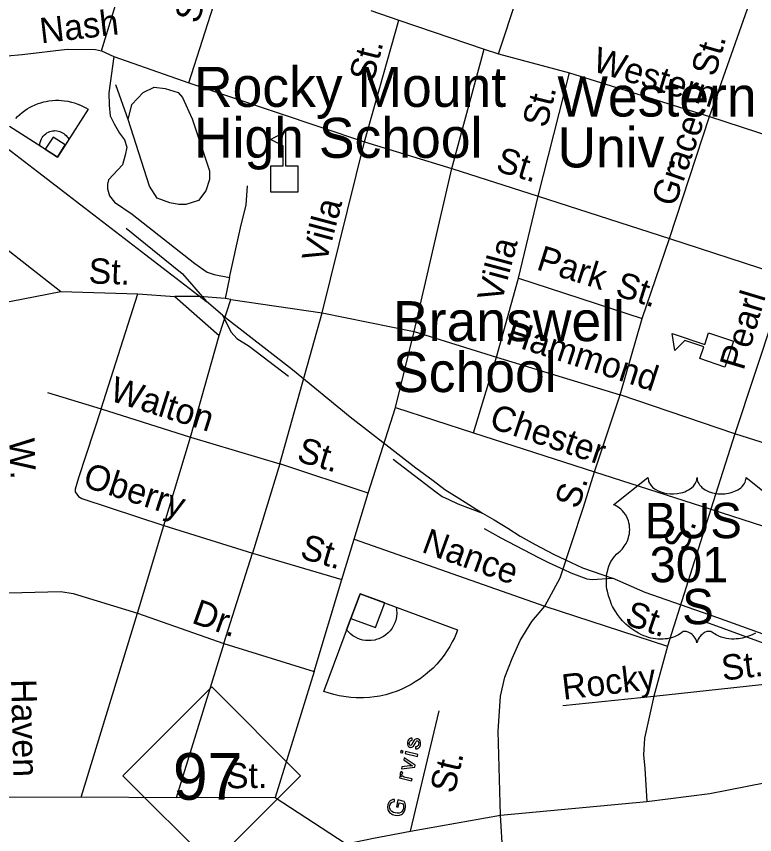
# Model space of a CAD drawing. Extents: x 2220236 to 2384410, y 720751 to 894131.
# Drawn here: x 2352021 to 2354788, y 797483 to 800551 of the extents above; entities that cross this region are included whole.
import ezdxf

# ---------------------------------------------------------------- set-up
doc = ezdxf.new("R2010")
doc.units = 0
doc.layers.add('Default', color=7, linetype='Continuous')

msp = doc.modelspace()

# ---------------------------------------------------------------- linework, layer by layer
at = {"layer": 'Default'}
for p, q in [((2352339.7, 800421.2), (2352480.1, 800880.7)), ((2353827.7, 800410.6), (2353991.4, 800899)), ((2352667.7, 800300.9), (2352813.5, 800760.9)), ((2354618.7, 800174.7), (2354780.3, 800634.5)), ((2353349.8, 800573.2), (2353453.9, 800536.9)), ((2353326.2, 800080.8), (2353453.9, 800536.9)), ((2353453.9, 800536.9), (2353774.1, 800428)), ((2350997.8, 800449.1), (2352186.7, 799519.8)), ((2352339.7, 800421.2), (2352386, 800399.9)), ((2353653.5, 799980.6), (2353774.1, 800428)), ((2353774.1, 800428), (2353827.7, 800410.6)), ((2352386, 800399.9), (2352667.7, 800300.9)), ((2353827.7, 800410.6), (2354094.1, 800338.4)), ((2353976.8, 799876.4), (2354094.1, 800338.4)), ((2354094.1, 800338.4), (2354618.7, 800174.7)), ((2352667.7, 800300.9), (2353326.2, 800080.8)), ((2352439.5, 800164.7), (2352394, 800294.5)), ((2354469.6, 799717.8), (2354618.7, 800174.7)), ((2354618.7, 800174.7), (2355060.3, 800032.6)), ((2353167.1, 799439.6), (2353326.2, 800080.8)), ((2353326.2, 800080.8), (2353653.5, 799980.6)), ((2353511.5, 799369.8), (2353653.5, 799980.6)), ((2353653.5, 799980.6), (2353976.8, 799876.4)), ((2353903.4, 799569.4), (2353976.8, 799876.4)), ((2353976.8, 799876.4), (2354469.6, 799717.8)), ((2354367.1, 799417.9), (2354469.6, 799717.8)), ((2354469.6, 799717.8), (2354908.1, 799574.2)), ((2352819.8, 799571.3), (2352802.8, 799493.1)), ((2353820.6, 799273.5), (2353903.4, 799569.4)), ((2353903.4, 799569.4), (2354367.1, 799417.9)), ((2354908.1, 799574.2), (2354714.1, 798986.3)), ((2351638.8, 799411.4), (2352186.7, 799519.8)), ((2352186.7, 799519.8), (2352476.5, 799511.2)), ((2352337.9, 799079.6), (2352476.5, 799511.2)), ((2352476.5, 799511.2), (2352614.6, 799500.9)), ((2352614.6, 799500.9), (2352780.4, 799355)), ((2352793.5, 799431.1), (2352732.8, 799482.3)), ((2352780.4, 799355), (2352824.8, 799489.4)), ((2352824.8, 799489.4), (2352802.8, 799493.1)), ((2352824.8, 799489.4), (2353167.1, 799439.6)), ((2353008.2, 798873.9), (2353167.1, 799439.6)), ((2353167.1, 799439.6), (2353511.5, 799369.8)), ((2354283.5, 799132.3), (2354367.1, 799417.9)), ((2352672.9, 798973.8), (2352780.4, 799355)), ((2353441.3, 799085), (2353511.5, 799369.8)), ((2353511.5, 799369.8), (2353820.6, 799273.5)), ((2353733.9, 798989.5), (2353820.6, 799273.5)), ((2353820.6, 799273.5), (2354283.5, 799132.3)), ((2352137.1, 799141.2), (2352337.9, 799079.6)), ((2354187.3, 798843.5), (2354283.5, 799132.3)), ((2354714.1, 798986.3), (2354283.5, 799132.3)), ((2352337.9, 799079.6), (2352672.9, 798973.8)), ((2353338.8, 798763), (2353441.3, 799085)), ((2353441.3, 799085), (2353733.9, 798989.5)), ((2353733.9, 798989.5), (2354187.3, 798843.5)), ((2354714.1, 798986.3), (2354623.6, 798703.3)), ((2355161.7, 798843.7), (2354714.1, 798986.3)), ((2352573, 798642.6), (2352672.9, 798973.8)), ((2352672.9, 798973.8), (2353008.2, 798873.9)), ((2353008.2, 798873.9), (2352906.2, 798538.8)), ((2353338.8, 798763), (2353008.2, 798873.9)), ((2354187.3, 798843.5), (2354623.6, 798703.3)), ((2353286.9, 798590.9), (2353338.8, 798763)), ((2354623.6, 798703.3), (2354461.1, 798190.2)), ((2354623.6, 798703.3), (2355069.2, 798560.7)), ((2352475, 798313.7), (2352573, 798642.6)), ((2352573, 798642.6), (2352906.2, 798538.8)), ((2353240.2, 798440.3), (2353286.9, 798590.9)), ((2353286.9, 798590.9), (2354002.2, 798340)), ((2352798.2, 798199.6), (2352906.2, 798538.8)), ((2352906.2, 798538.8), (2353240.2, 798440.3)), ((2353136.9, 798095.4), (2353240.2, 798440.3)), ((2354002.2, 798340), (2354461.1, 798190.2)), ((2352263.3, 797623.3), (2352475, 798313.7)), ((2352475, 798313.7), (2352798.2, 798199.6)), ((2352798.2, 798199.6), (2352619.3, 797621.5)), ((2352798.2, 798199.6), (2353136.9, 798095.4)), ((2354461.1, 798190.2), (2354409.7, 798001.8)), ((2353136.9, 798095.4), (2352991, 797622.7)), ((2354409.7, 798001.8), (2354895.4, 798054.7)), ((2354068.8, 797967.5), (2354409.7, 798001.8)), ((2353498.6, 797496.1), (2353605, 797947.2)), ((2352263.3, 797623.3), (2351963.9, 797622)), ((2352619.3, 797621.5), (2352263.3, 797623.3)), ((2352991, 797622.7), (2352619.3, 797621.5)), ((2353847, 797377.7), (2353835.7, 797556.3))]:
    msp.add_line(p, q, dxfattribs=at)
for points in [[(2348912.6, 802275.3), (2348958.8, 802252), (2349027.1, 802220.8), (2349214.3, 802131), (2349322.9, 802072.4), (2349409.4, 802027.5), (2349548.3, 801941.1), (2349691.5, 801840.9), (2349881.1, 801705.2), (2350183.8, 801470.9), (2350563.3, 801169.6), (2350765.2, 801012), (2351457.5, 800466.6), (2351986.3, 800057.1), (2352732.8, 799482.3)], [(2351703.9, 800591.6), (2351899.6, 800445.9), (2351935.8, 800424.3), (2351955.9, 800414.6), (2351986.1, 800403), (2352042, 800407.7), (2352211.6, 800427.6), (2352317.7, 800426.9), (2352339.7, 800421.2)], [(2352386, 800399.9), (2352367.6, 800263.7), (2352368.1, 800217.7), (2352372.7, 800177.7), (2352386.9, 800147.8), (2352407.4, 800112.3), (2352425.8, 800088.4), (2352434.1, 800060.5), (2352428.3, 800030.5), (2352418.8, 799994.3), (2352365.5, 799937.7), (2352361.7, 799921.7), (2352361.9, 799903.7), (2352370.3, 799877.9), (2352388.5, 799854), (2352455, 799808.9), (2352689.2, 799623.8), (2352735.5, 799592.2), (2352761.7, 799582.7), (2352819.8, 799571.3)], [(2352439.5, 800164.7), (2352453.5, 800219.9), (2352495.7, 800265.3), (2352536.8, 800285.8), (2352577.9, 800280.4), (2352626.6, 800265.3), (2352643.9, 800246.9)], [(2352018.2, 800167.9), (2352025.1, 800175.1), (2352033.5, 800182.8), (2352042.2, 800190.3), (2352051.9, 800197.5), (2352061, 800203.6), (2352069.4, 800208.6), (2352079.6, 800213.9), (2352091.1, 800219.3), (2352102.5, 800223.7), (2352112.2, 800226.9), (2352123.7, 800230.1), (2352132.2, 800232.1), (2352142.5, 800233.9), (2352156.3, 800235.5), (2352166.9, 800236.2), (2352179.6, 800236.3), (2352190.3, 800235.7), (2352200.6, 800234.6), (2352213.1, 800232.8), (2352227.4, 800229.5), (2352238.1, 800226.7), (2352251.3, 800221.9), (2352260.9, 800218), (2352270.8, 800213.2), (2352281.4, 800207.6), (2352289.5, 800202.5), (2352174.5, 800023.2), (2351995.2, 800138.3)], [(2352643.9, 800246.9), (2352679.6, 800166.9), (2352744.4, 799971.1), (2352744.4, 799938.7), (2352730.4, 799896.5), (2352703.3, 799860.8), (2352655.8, 799845.7), (2352629.8, 799845.7), (2352596.3, 799851.1), (2352548.7, 799869.5), (2352519.5, 799913.8), (2352439.5, 800164.7)], [(2352819.8, 799571.3), (2352861.4, 799757.8), (2352882.5, 799843.9), (2352887.6, 799916)], [(2352431.7, 799756.5), (2352603.2, 799618.6), (2352641.7, 799587.2), (2352670, 799555.5), (2352732.8, 799482.3)], [(2352802.8, 799493.1), (2352706.7, 799500), (2352614.6, 799500.9)], [(2352793.5, 799431.1), (2353055.8, 799226.4), (2353271.9, 799048.9), (2353417.2, 798936.8), (2353518, 798857.9), (2353582.6, 798810.7), (2353627, 798777.3), (2353679.3, 798744), (2353768, 798689)], [(2352793.5, 799431.1), (2352826.1, 799367.4), (2352846.5, 799343.7), (2352892.7, 799314.3), (2353040.2, 799202.1)], [(2352337.9, 799079.6), (2352253, 798820.8), (2352241.5, 798778.5), (2352241.5, 798768.5), (2352253.9, 798750.8), (2352266, 798742.9), (2352573, 798642.6)], [(2353433.6, 798890.8), (2353593.1, 798768.9), (2353617.4, 798751.3), (2353641.5, 798739.5), (2353675.8, 798723.9), (2353768, 798689)], [(2354002.2, 798340), (2354058.8, 798446.6), (2354146.3, 798710.9), (2354187.3, 798843.5)], [(2354791.5, 798238.8), (2354781.5, 798233.7), (2354772.7, 798229.9), (2354761.3, 798225.5), (2354742.3, 798220.3), (2354735.4, 798218.9), (2354727.2, 798217.6), (2354719.5, 798216.9), (2354712.1, 798216.4), (2354702.1, 798216.4), (2354692.1, 798217.2), (2354682.7, 798218.5), (2354672.9, 798220.6), (2354662.7, 798223.6), (2354653.4, 798227.3), (2354643.9, 798231.9), (2354628, 798242), (2354623.4, 798244.4), (2354620.9, 798245.1), (2354614.7, 798245.4), (2354608.9, 798244.2), (2354603, 798241.8), (2354599.4, 798239.9), (2354594.7, 798236.8), (2354591, 798233.9), (2354586.6, 798229.7), (2354583.6, 798226.2), (2354581.3, 798223.5), (2354576.8, 798216.4), (2354575.2, 798213.1), (2354573.5, 798208.7), (2354572.1, 798202.4), (2354570, 798210.4), (2354567.7, 798215.7), (2354565, 798220.3), (2354562.1, 798224.3), (2354557.6, 798229.5), (2354553.6, 798233.4), (2354548.7, 798237.3), (2354543.6, 798240.4), (2354539.4, 798242.6), (2354535.6, 798244), (2354531, 798245.1), (2354527.2, 798245.4), (2354524.1, 798245.4), (2354519.8, 798244.4), (2354514, 798240.2), (2354508.5, 798236.4), (2354502.5, 798232.7), (2354495.3, 798228.9), (2354490.1, 798226.4), (2354483.9, 798224), (2354476.6, 798221.6), (2354468.7, 798219.5), (2354460.6, 798217.9), (2354453.4, 798216.8), (2354445.8, 798216.1), (2354438.8, 798215.9), (2354431.6, 798216), (2354424.9, 798216.5), (2354417, 798217.2), (2354407.3, 798218.6), (2354399.3, 798220.4), (2354390.8, 798222.7), (2354382, 798225.5), (2354372.7, 798229), (2354361, 798234.1), (2354352.9, 798238.3), (2354340, 798245.7), (2354325, 798256.1), (2354313.6, 798265.3), (2354305.3, 798272.8), (2354293.1, 798285.3), (2354285.9, 798293.4), (2354274.6, 798308), (2354267.4, 798318.5), (2354262.8, 798326.3), (2354255.9, 798338.8), (2354252.2, 798346.6), (2354247.3, 798358), (2354243.5, 798368.4), (2354240.3, 798378.3), (2354238.6, 798384.6), (2354236.1, 798395.6), (2354234.7, 798403.4), (2354233.2, 798414.1), (2354232.4, 798425.5), (2354232.3, 798435.9), (2354232.5, 798444.5), (2354233.5, 798454.6), (2354235.2, 798465.4), (2354237.3, 798474.5), (2354239.1, 798481.2), (2354241.9, 798489.2), (2354245.5, 798498.1), (2354249.7, 798506.6), (2354253.8, 798513.7), (2354258.9, 798521.3), (2354263.9, 798527.7), (2354270.5, 798534.9), (2354277.3, 798541.4), (2354283.6, 798546.5), (2354291, 798553.8), (2354294.9, 798558.2), (2354299.6, 798564.4), (2354303.3, 798570.1), (2354306.2, 798575.2), (2354310.2, 798582.7), (2354312.5, 798588.3), (2354315.5, 798597), (2354317, 798603), (2354318.5, 798610.9), (2354319.5, 798618.2), (2354319.8, 798627.4), (2354319.6, 798635), (2354318.6, 798643.9), (2354317, 798652.4), (2354314.9, 798659.9), (2354311.8, 798668.4), (2354308.8, 798674.6), (2354303.9, 798683.1), (2354298.4, 798690.9), (2354292.8, 798697.3), (2354287.1, 798703), (2354281.6, 798707.2), (2354276.4, 798710.9), (2354269.9, 798714.9), (2354263.6, 798718), (2354259.6, 798719.6), (2354388.2, 798822), (2354388.5, 798816.7), (2354389.8, 798810.4), (2354390.8, 798807.1), (2354393.8, 798800.9), (2354398.6, 798793.5), (2354405.4, 798786.3), (2354413.1, 798780), (2354418.3, 798776.7), (2354427, 798772), (2354437, 798767.8), (2354448.1, 798764.6), (2354459.4, 798762.3), (2354471.8, 798760.9), (2354484, 798760.7), (2354497.2, 798761.7), (2354511.8, 798764.5), (2354518.5, 798766.3), (2354526.1, 798768.8), (2354533.1, 798771.7), (2354540.7, 798775.8), (2354546.9, 798779.8), (2354551.7, 798783.3), (2354558.5, 798789.8), (2354564, 798796.6), (2354566.2, 798800.4), (2354568.2, 798804), (2354570.9, 798811.8), (2354571.7, 798815.2), (2354572.2, 798822.3), (2354572.7, 798816.3), (2354573.3, 798812.6), (2354574.3, 798809), (2354575.8, 798805.1), (2354578.5, 798799.6), (2354581.5, 798795.1), (2354587.3, 798788.3), (2354590.8, 798785), (2354594.1, 798782.3), (2354602.8, 798776.3), (2354613.1, 798771.1), (2354618.1, 798768.9), (2354623.2, 798767.1), (2354629.8, 798765.1), (2354636.5, 798763.5), (2354643.2, 798762.4), (2354650.1, 798761.4), (2354657, 798760.9), (2354662.7, 798760.7), (2354669.7, 798760.8), (2354676.2, 798761.2), (2354682.8, 798761.9), (2354690.1, 798763.1), (2354695.9, 798764.4), (2354703.7, 798766.5), (2354710.7, 798769), (2354716.8, 798771.7), (2354724.8, 798775.8), (2354731.2, 798779.9), (2354736, 798783.7), (2354741.6, 798788.8), (2354746.9, 798795), (2354750, 798799.5), (2354752.2, 798804.1), (2354754.3, 798809), (2354755.5, 798814.1), (2354756.1, 798818.6), (2354756.2, 798822.4), (2354884.8, 798720)], [(2353768, 798689), (2353812.3, 798663.6), (2353862.8, 798632.2), (2353909, 798602.7), (2353965.3, 798571.4), (2354033.9, 798534.2), (2354100.1, 798503.1), (2354142.4, 798483.6), (2354254.8, 798445)], [(2353774.8, 798631.1), (2353837, 798596), (2353977.9, 798521.7), (2354018.2, 798502.1), (2354072.4, 798476.7), (2354098.7, 798465), (2354158.9, 798441.8), (2354179, 798440.1), (2354254.8, 798445)], [(2355128.5, 798123.5), (2354646.6, 798297.7), (2354377.5, 798390.5), (2354254.8, 798445)], [(2351942.2, 798388.2), (2352187.5, 798395.3), (2352234.1, 798386.7), (2352475, 798313.7)], [(2353835.7, 797556.3), (2353826.9, 797871.5), (2353835.9, 798002.5), (2353852.2, 798074), (2353879, 798144.1), (2353908.8, 798211.1), (2353953.5, 798282.6), (2354002.2, 798340)], [(2355128.5, 798123.5), (2355064.4, 798120.9), (2355034.4, 798124.4), (2354930.1, 798161.2), (2354604.7, 798279.2)], [(2354409.7, 798001.8), (2354374.8, 797844.7), (2354371.8, 797782.1), (2354376.2, 797731.4), (2354383.7, 797607.8)], [(2351982.5, 796448.9), (2352137.3, 796603.8), (2352153.7, 796621.7), (2352231.1, 796714.1), (2352308.5, 796816.8), (2352379.2, 796901), (2352446.2, 796981.4), (2352476, 797014.2), (2352534.1, 797069.3), (2352596.6, 797124.4), (2352748.4, 797240.6), (2352864.5, 797304.7), (2352956.5, 797345.7), (2353026, 797378.6), (2353089.7, 797401.4), (2353137.5, 797415.9), (2353256.8, 797448.4), (2353358.8, 797470.6), (2353498.6, 797496.1), (2353835.7, 797556.3), (2354383.7, 797607.8), (2354620.4, 797637.6), (2354830.8, 797679)], [(2352991, 797622.7), (2353163.7, 797510.2), (2353256.8, 797448.4)]]:
    msp.add_lwpolyline(points, dxfattribs=at)
for points in [[(2352174.5, 800023.2), (2352108.3, 800065.6), (2352108.5, 800071.5), (2352109.6, 800078.1), (2352111.9, 800085.3), (2352114.6, 800091.4), (2352117.8, 800096.7), (2352121.2, 800101.5), (2352125.6, 800106.3), (2352130.6, 800110.5), (2352135.4, 800113.8), (2352140.6, 800116.7), (2352146.1, 800119), (2352150.6, 800120.3), (2352156.5, 800121.5), (2352161.9, 800122), (2352165.2, 800122.3), (2352172.7, 800121.8), (2352178.2, 800120.7), (2352184, 800119.2), (2352188.9, 800117.2), (2352193.3, 800114.7), (2352198.3, 800111.7), (2352202.7, 800108.3), (2352207.1, 800104.2), (2352210.2, 800100.3), (2352213.3, 800096.2), (2352215.4, 800092.4), (2352217, 800089.3)], [(2352974.1, 799892), (2352974.1, 799990), (2353020.2, 799990), (2353020.2, 800065), (2352973.1, 800089.3), (2353029.8, 800118.5), (2353029.8, 799990), (2353075.8, 799990), (2353075.8, 799892)], [(2352174.5, 800023.2), (2352203.6, 800068.7), (2352158.2, 800097.8), (2352129, 800052.4)], [(2354675.9, 799236.3), (2354583.1, 799267.8), (2354597.9, 799311.4), (2354526.8, 799335.5), (2354488.7, 799298.7), (2354479.3, 799361.8), (2354601, 799320.5), (2354615.8, 799364.1), (2354708.5, 799332.6)], [(2353308.8, 798386.5), (2353674.9, 798250.6), (2353670.8, 798239.7), (2353662.9, 798221.6), (2353654.9, 798205.5), (2353645.3, 798188.5), (2353635.7, 798173), (2353623.8, 798155.8), (2353611.1, 798139), (2353596.5, 798122.3), (2353582.5, 798107.9), (2353569.5, 798095.6), (2353553.3, 798082.1), (2353534.7, 798068), (2353516.2, 798055.6), (2353500, 798046), (2353480.7, 798035.8), (2353466.2, 798028.9), (2353448.5, 798021.7), (2353424.4, 798013.3), (2353405.7, 798008), (2353383, 798003), (2353363.5, 797999.7), (2353344.8, 797997.7), (2353321.6, 797996), (2353294.6, 797996.3), (2353274.5, 797997.3), (2353248.8, 798000.6), (2353230.3, 798003.9), (2353210.6, 798008.6), (2353189.4, 798014.5), (2353172.9, 798020.5)], [(2353308.8, 798386.5), (2353443.9, 798336.5), (2353445.9, 798325.9), (2353446.4, 798313.5), (2353445.2, 798299.8), (2353442.7, 798287.9), (2353439.2, 798277.1), (2353434.8, 798267.1), (2353428.9, 798256.8), (2353421.6, 798247.3), (2353414.2, 798239.6), (2353406.1, 798232.4), (2353397.1, 798226.1), (2353389.6, 798222.1), (2353379.5, 798217.5), (2353369.9, 798214.5), (2353364.3, 798212.7), (2353350.5, 798210.7), (2353340.2, 798210.5), (2353329.3, 798211), (2353319.7, 798212.7), (2353310.9, 798215.3), (2353300.7, 798218.8), (2353291.5, 798223.1), (2353282.1, 798228.8), (2353275, 798234.5), (2353267.9, 798240.6), (2353262.6, 798246.6), (2353258.6, 798251.5)], [(2353308.8, 798386.5), (2353274.4, 798293.7), (2353367.2, 798259.3), (2353401.6, 798352.1)], [(2352420.3, 797703.8), (2352753.3, 798036.8), (2353086.3, 797703.8), (2352753.3, 797370.8)], [(2353516.5, 797804.7), (2353523.3, 797805.3), (2353528.7, 797808), (2353532.8, 797813), (2353535.5, 797820.5), (2353536.2, 797825.7), (2353535.9, 797830.5), (2353534.4, 797834.7), (2353532, 797838.2), (2353528.7, 797840.7), (2353525, 797842.2), (2353521.2, 797842.5), (2353517.8, 797841.8), (2353514.9, 797840.1), (2353512.4, 797837.6), (2353506.1, 797827.1), (2353502.7, 797820.9), (2353500.1, 797818.5), (2353497.4, 797818.1), (2353495.5, 797819.2), (2353494.1, 797821.2), (2353493.6, 797824.5), (2353494.3, 797829), (2353495.7, 797832.8), (2353497.8, 797835.3), (2353500.5, 797836.7), (2353503.8, 797837), (2353504.3, 797844.5), (2353499.9, 797844.5), (2353496.4, 797843.6), (2353493.4, 797841.8), (2353490.6, 797838.9), (2353488.5, 797834.9), (2353486.9, 797830.1), (2353486.3, 797823.4), (2353487.5, 797818.1), (2353489, 797815.6), (2353491.1, 797813.4), (2353493.6, 797811.7), (2353496.5, 797810.7), (2353499.9, 797810.3), (2353503.2, 797810.9), (2353506.2, 797812.3), (2353508.8, 797814.7), (2353515.3, 797825.2), (2353519.7, 797832.7), (2353521.8, 797834.5), (2353524.1, 797834.7), (2353526.5, 797833.5), (2353528.2, 797831), (2353529, 797827.2), (2353528.3, 797822.4), (2353526.6, 797817.7), (2353524.2, 797814.4), (2353520.9, 797812.6), (2353517, 797812.2)], [(2353468.4, 797789.4), (2353470.1, 797796.7), (2353462.9, 797798.4), (2353461.2, 797791.1)], [(2353523.8, 797776.4), (2353525.5, 797783.6), (2353479.7, 797794.4), (2353478, 797787.2)], [(2353514.3, 797735.9), (2353516.1, 797743.6), (2353474.4, 797771.6), (2353472.6, 797763.9), (2353498, 797746.8), (2353506, 797741.8), (2353496.1, 797741), (2353466.2, 797737), (2353464.4, 797729.4)], [(2353502.3, 797684.9), (2353504, 797692.2), (2353479.4, 797698), (2353474.7, 797699.4), (2353470.4, 797701.4), (2353468.2, 797703.1), (2353466.8, 797705.3), (2353466.1, 797707.7), (2353466.2, 797710.1), (2353467.5, 797712.8), (2353469.9, 797715.2), (2353463.4, 797719.5), (2353460.6, 797715.9), (2353459, 797712.1), (2353458.8, 797709.3), (2353459.3, 797706.7), (2353460.9, 797703.8), (2353463.9, 797700.3), (2353457.9, 797701.8), (2353456.5, 797695.7)], [(2353452.2, 797586.1), (2353456.2, 797603), (2353468.6, 797600.1), (2353470.3, 797596.4), (2353471.5, 797591.5), (2353472, 797586.1), (2353471.4, 797580.8), (2353469.3, 797575.2), (2353465.9, 797570.2), (2353461.3, 797566.3), (2353455.6, 797564.1), (2353448.7, 797563.5), (2353440.8, 797564.7), (2353434.3, 797566.8), (2353428.6, 797570), (2353423.3, 797575.3), (2353421.4, 797578.7), (2353420.2, 797582.8), (2353420, 797587.4), (2353420.7, 797592.7), (2353422.2, 797596.9), (2353424.3, 797600.6), (2353427, 797603.5), (2353429.9, 797605.4), (2353433.5, 797606.5), (2353438.1, 797607), (2353437.9, 797615.2), (2353431.7, 797614.6), (2353426.6, 797613), (2353422.3, 797610.2), (2353418.5, 797606), (2353415.6, 797600.7), (2353413.5, 797594.5), (2353412.5, 797585.7), (2353413.6, 797577.5), (2353415, 797573.6), (2353417, 797570.1), (2353419.6, 797566.9), (2353422.9, 797563.9), (2353430.5, 797559.2), (2353439.1, 797556.2), (2353448.2, 797555), (2353456.8, 797556), (2353460.8, 797557.2), (2353464.5, 797559), (2353467.9, 797561.4), (2353470.9, 797564.4), (2353475.7, 797571.4), (2353478.7, 797579.8), (2353479.7, 797586.6), (2353479.3, 797593.4), (2353477.7, 797600.4), (2353474.7, 797607.6), (2353451, 797613.2), (2353445, 797587.8)]]:
    msp.add_lwpolyline(points, close=True, dxfattribs=at)

# ---------------------------------------------------------------- texts
for s, rotation, p in [('S.', 72.2427, (2352701.9, 800520.1)), ('Nash', 6.6916, (2352113.6, 800449.1)), ('St.', 73.9511, (2354639.6, 800321)), ('St.', 75.7943, (2353358.9, 800300.9)), ('Western', 342.9411, (2354175.5, 800347.3)), ('St.', 75.9996, (2354008.2, 800129.5)), ('Grace', 71.1155, (2354488.5, 799832.8)), ('St.', 343.1346, (2353813.6, 799972.4)), ('Villa', 75.1756, (2353181.3, 799621.6)), ('Villa', 75.065, (2353838.9, 799473.9)), ('Park', 342.3979, (2353966.2, 799603)), ('St.', 358.2997, (2352290.4, 799549.5)), ('St.', 342.3979, (2354261.7, 799505.6)), ('Pearl', 73.292, (2354746.1, 799220.3)), ('Hammond', 341.9565, (2353850.3, 799325.5)), ('Walton', 342.4727, (2352365.4, 799112)), ('Chester', 341.3363, (2353788.7, 799010.7)), ('W.', 272.1388, (2351993.6, 798968.1)), ('St.', 343.4082, (2353067.6, 798884.6)), ('Oberry', 341.907, (2352265.3, 798789.7)), ('S.', 71.2636, (2354126.7, 798700.6)), ('S.', 70.9872, (2354532.6, 798540)), ('Nance', 340.0417, (2353535.6, 798544.3)), ('St.', 343.3919, (2353079.7, 798521.3)), ('Dr.', 340.5556, (2352673.7, 798278.4)), ('St.', 341.005, (2354297.5, 798273)), ('St.', 6.9858, (2354669.4, 798060.1)), ('Rocky', 6.7286, (2354071.2, 797988.7)), ('Haven', 271.4109, (2352000.6, 798065.5)), ('St.', 0.7167, (2352806.6, 797656.7)), ('St.', 76.7282, (2353662.5, 797634.1))]:
    msp.add_text(s, height=95, rotation=rotation, dxfattribs=at).set_placement(p)
for s, height, p in [('Rocky Mount', 150, (2352686.2, 800211.5)), ('Western Shaw', 150, (2354048.9, 800175.3)), ('High School', 150, (2352686.2, 800020.4)), ('Univ.', 150, (2354048.9, 799984.3)), ('Branswell', 150, (2353432.7, 799333.3)), ('School', 150, (2353432.7, 799142.3)), ('BUS', 132.5, (2354376.1, 798594.6)), ('301', 132.5, (2354394.4, 798429.6)), ('S', 132.5, (2354516.7, 798272.1)), ('97', 175, (2352607.4, 797614.1))]:
    msp.add_text(s, height=height, dxfattribs=at).set_placement(p)

doc.saveas('drawing.dxf')
